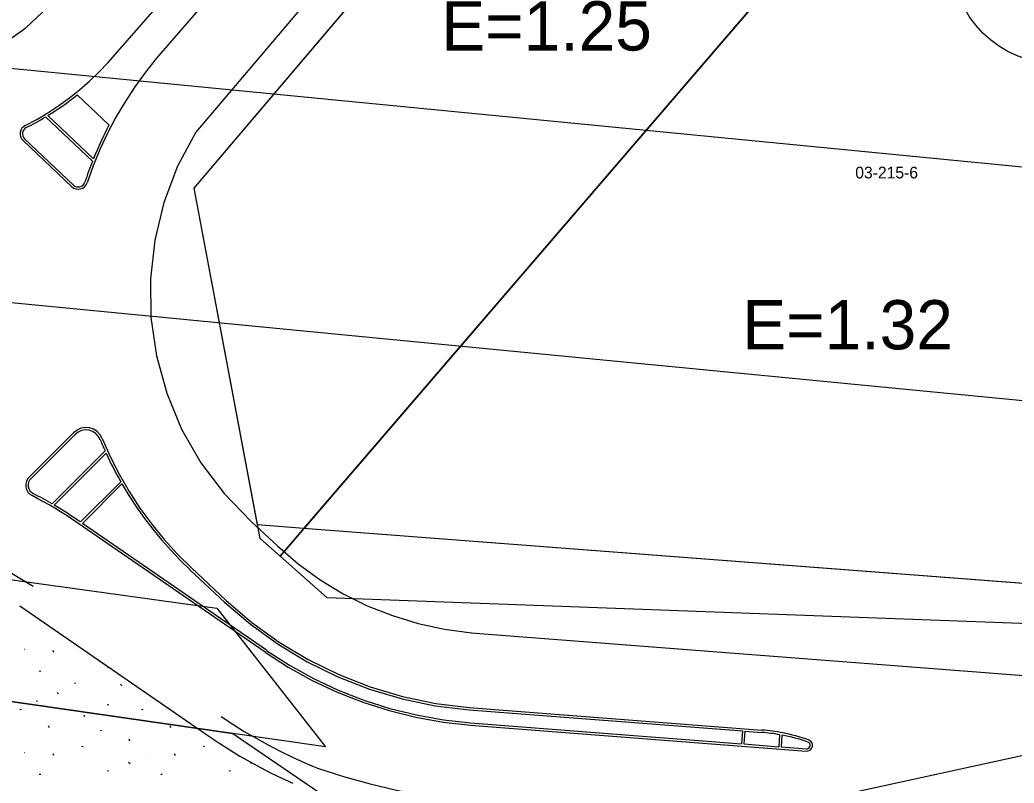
# Model space of a CAD drawing. Extents: x 413946 to 415528, y 4453939 to 4454944.
# Drawn here: x 414024.3 to 414109.1, y 4454005.1 to 4454070.2 of the extents above; entities that cross this region are included whole.
import ezdxf

# ---------------------------------------------------------------- set-up
doc = ezdxf.new("R2010")
doc.units = 0
for name, color, linetype in [('0_KADASTRO', 7, 'Continuous'), ('HAT_ENERJI_NAKIL_HAT', 7, 'Continuous'), ('KST_ENERJI_NAKIL_HAT', 7, 'Continuous'), ('Level 27', 7, 'Continuous'), ('Level 28', 7, 'Continuous'), ('Level 41', 7, 'Continuous'), ('Level 54', 7, 'Continuous'), ('Level 62', 7, 'Continuous'), ('SEMBOL', 7, 'Continuous'), ('SNR_FONKSIYON', 7, 'Continuous')]:
    doc.layers.add(name, color=color, linetype=linetype)

msp = doc.modelspace()

# ---------------------------------------------------------------- linework, layer by layer
at = {"layer": '0_KADASTRO'}
for points in [[(414039.197, 4454055.799), (414100.185, 4454127.686), (414120.384, 4454110.851), (414110.604, 4454098.965), (414046.509, 4454024.418), (414044.823, 4454025.915)], [(414046.509, 4454024.418), (414110.604, 4454098.965), (414117.89, 4454093.361), (414125.039, 4454088.029), (414131.844, 4454082.24), (414139.712, 4454075.76), (414126.173, 4454061.05), (414125.868, 4454018.061), (414050.524, 4454020.857)], [(413968.986, 4453998.222), (413990.811, 4454016.726), (414042.478, 4454009.285), (414051.157, 4454003.364), (414052.165, 4453999.353), (413982.185, 4453984.673)], [(414089.465, 4454002.978), (414125.049, 4454010.738), (414209.295, 4454005.042), (414207.143, 4453995.272)]]:
    msp.add_lwpolyline(points, close=True, dxfattribs=at)
msp.add_lwpolyline([(413945.566, 4454032.748), (413969.27, 4454029.92), (414041.13, 4454019.96), (414050.4, 4454008.14), (414042.48, 4454009.29), (413990.81, 4454016.73), (413945.566, 4454023.221)], dxfattribs=at)
at = {"layer": 'HAT_ENERJI_NAKIL_HAT'}
msp.add_lwpolyline([(413945.566, 4454073.649), (414274.967, 4454041.537), (414463.131, 4453939.478)], dxfattribs=at)
at = {"layer": 'KST_ENERJI_NAKIL_HAT'}
msp.add_line((414182.559, 4454030.649), (414002.99, 4454048.002), dxfattribs=at)
at = {"layer": 'Level 27'}
for p, q in [((414048.54, 4454026.78), (414044.603, 4454027.082)), ((414125.888, 4454020.85), (414048.54, 4454026.78))]:
    msp.add_line(p, q, dxfattribs=at)
at = {"layer": 'Level 28'}
for p, q in [((414039.197, 4454055.799), (414100.185, 4454127.686)), ((414044.603, 4454027.082), (414039.197, 4454055.799)), ((414024.309, 4454020.17), (414040.528, 4454008.988)), ((414040.528, 4454008.988), (414041.37, 4454008.426)), ((414041.37, 4454008.426), (414042.224, 4454007.883)), ((414042.224, 4454007.883), (414043.09, 4454007.36)), ((414043.09, 4454007.36), (414043.969, 4454006.857)), ((414043.969, 4454006.857), (414044.858, 4454006.375)), ((414044.858, 4454006.375), (414045.759, 4454005.913)), ((414045.759, 4454005.913), (414046.67, 4454005.472)), ((414046.67, 4454005.472), (414047.591, 4454005.052))]:
    msp.add_line(p, q, dxfattribs=at)
at = {"layer": 'Level 41'}
for p, q in [((414024.695, 4454016.473), (414024.703, 4454016.471)), ((414024.695, 4454016.473), (414024.703, 4454016.471)), ((414027.215, 4454016.203), (414027.15, 4454016.365)), ((414027.215, 4454016.203), (414027.15, 4454016.365)), ((414025.974, 4454014.635), (414026.101, 4454014.611)), ((414025.974, 4454014.635), (414026.101, 4454014.611)), ((414031.794, 4454014.929), (414031.92, 4454014.905)), ((414031.794, 4454014.929), (414031.92, 4454014.905)), ((414028.974, 4454013.611), (414029.099, 4454013.586)), ((414028.974, 4454013.611), (414029.099, 4454013.586)), ((414033.007, 4454013.331), (414032.942, 4454013.493)), ((414033.007, 4454013.331), (414032.942, 4454013.493)), ((414027.499, 4454012.773), (414027.626, 4454012.673)), ((414027.499, 4454012.773), (414027.626, 4454012.673)), ((414025.704, 4454012.067), (414025.83, 4454012.044)), ((414025.704, 4454012.067), (414025.83, 4454012.044)), ((414031.767, 4454011.763), (414031.894, 4454011.74)), ((414031.767, 4454011.763), (414031.894, 4454011.74)), ((414024.328, 4454011.353), (414024.455, 4454011.329)), ((414024.328, 4454011.353), (414024.455, 4454011.329)), ((414029.864, 4454010.694), (414029.798, 4454010.856)), ((414029.864, 4454010.694), (414029.798, 4454010.856)), ((414034.696, 4454011.353), (414034.823, 4454011.329)), ((414034.696, 4454011.353), (414034.823, 4454011.329)), ((414026.833, 4454009.78), (414026.768, 4454009.943)), ((414026.833, 4454009.78), (414026.768, 4454009.943)), ((414031.183, 4454009.559), (414031.309, 4454009.536)), ((414031.183, 4454009.559), (414031.309, 4454009.536)), ((414037.201, 4454009.78), (414037.136, 4454009.943)), ((414037.201, 4454009.78), (414037.136, 4454009.943)), ((414033.705, 4454008.63), (414033.641, 4454008.792)), ((414033.705, 4454008.63), (414033.641, 4454008.792)), ((414024.695, 4454007.667), (414024.703, 4454007.665)), ((414024.695, 4454007.667), (414024.703, 4454007.665)), ((414027.215, 4454007.397), (414027.15, 4454007.559)), ((414027.215, 4454007.397), (414027.15, 4454007.559)), ((414029.579, 4454008.192), (414029.705, 4454008.167)), ((414029.579, 4454008.192), (414029.705, 4454008.167)), ((414035.063, 4454007.667), (414035.071, 4454007.665)), ((414035.063, 4454007.667), (414035.071, 4454007.665)), ((414037.583, 4454007.397), (414037.518, 4454007.559)), ((414037.583, 4454007.397), (414037.518, 4454007.559)), ((414039.947, 4454008.192), (414040.073, 4454008.167)), ((414039.947, 4454008.192), (414040.073, 4454008.167)), ((414033.588, 4454006.828), (414033.715, 4454006.729)), ((414033.588, 4454006.828), (414033.715, 4454006.729)), ((414043.956, 4454006.828), (414044.083, 4454006.729)), ((414043.956, 4454006.828), (414044.083, 4454006.729)), ((414025.974, 4454005.829), (414026.101, 4454005.805)), ((414025.974, 4454005.829), (414026.101, 4454005.805)), ((414031.794, 4454006.123), (414031.92, 4454006.099)), ((414031.794, 4454006.123), (414031.92, 4454006.099)), ((414036.342, 4454005.829), (414036.469, 4454005.805)), ((414036.342, 4454005.829), (414036.469, 4454005.805)), ((414042.162, 4454006.123), (414042.288, 4454006.099)), ((414042.162, 4454006.123), (414042.288, 4454006.099))]:
    msp.add_line(p, q, dxfattribs=at)
at = {"layer": 'Level 54'}
for points in [[(414100.185, 4454127.686), (414120.384, 4454110.851), (414110.604, 4454098.965), (414048.54, 4454026.78), (414044.603, 4454027.082), (414039.197, 4454055.799)], [(414048.54, 4454026.78), (414110.604, 4454098.965), (414117.89, 4454093.361), (414125.039, 4454088.029), (414131.844, 4454082.24), (414139.712, 4454075.76), (414126.173, 4454061.05), (414125.888, 4454020.85)]]:
    msp.add_lwpolyline(points, close=True, dxfattribs=at)
at = {"layer": 'Level 62'}
for p, q in [((414031.815, 4454066.49), (414054.105, 4454091.944)), ((414056.619, 4454090.861), (414035.987, 4454066.876)), ((414029.196, 4454063.748), (414031.924, 4454061.169)), ((414026.518, 4454061.879), (414030.515, 4454058.102)), ((414026.698, 4454061.989), (414030.595, 4454058.302)), ((414028.746, 4454055.923), (414024.589, 4454059.85)), ((414024.719, 4454060), (414028.886, 4454056.063)), ((414025.13, 4454031.178), (414028.907, 4454034.945)), ((414025.27, 4454031.038), (414029.047, 4454034.795)), ((414027.059, 4454028.869), (414031.585, 4454033.386)), ((414027.238, 4454028.769), (414031.675, 4454033.186)), ((414029.477, 4454027.33), (414032.924, 4454030.758)), ((414029.647, 4454027.21), (414033.024, 4454030.578)), ((414045.235, 4454016.209), (414029.177, 4454027.29)), ((414045.345, 4454016.378), (414029.647, 4454027.21)), ((414044.055, 4454027.374), (414046.323, 4454025.256)), ((414038.83, 4454023.253), (414041.788, 4454020.495)), ((414038.97, 4454023.403), (414041.928, 4454020.635)), ((414062.831, 4454017.881), (414160.323, 4454010.319)), ((414062.642, 4454011.312), (414085.955, 4454009.503)), ((414062.652, 4454011.512), (414087.624, 4454009.573)), ((414062.752, 4454010.003), (414091.401, 4454007.775)), ((414062.772, 4454010.203), (414085.865, 4454008.404)), ((414085.955, 4454009.503), (414085.865, 4454008.404)), ((414086.155, 4454009.483), (414086.065, 4454008.394)), ((414086.155, 4454009.483), (414087.614, 4454009.374)), ((414089.133, 4454009.184), (414089.063, 4454008.154)), ((414089.333, 4454009.144), (414089.253, 4454008.144)), ((414086.065, 4454008.394), (414089.063, 4454008.154)), ((414089.253, 4454008.144), (414091.411, 4454007.975))]:
    msp.add_line(p, q, dxfattribs=at)
for points in [[(414083.833, 4454113.043), (414039.324, 4454060.586)], [(414002.062, 4454070.557), (414003.955, 4454068.931), (414006.066, 4454067.6), (414008.35, 4454066.592), (414010.756, 4454065.93), (414013.233, 4454065.628), (414015.728, 4454065.692), (414018.187, 4454066.121), (414020.556, 4454066.906), (414022.785, 4454068.029), (414024.825, 4454069.466), (414026.632, 4454071.187)], [(414035.987, 4454066.876), (414035.029, 4454065.683), (414034.129, 4454064.446), (414033.29, 4454063.167), (414032.512, 4454061.849), (414031.799, 4454060.496), (414031.15, 4454059.11), (414030.569, 4454057.695), (414030.057, 4454056.253)], [(414024.777, 4454061.148), (414025.758, 4454061.668), (414026.714, 4454062.233), (414027.644, 4454062.841), (414028.544, 4454063.492), (414029.413, 4454064.184), (414030.249, 4454064.915), (414031.05, 4454065.684), (414031.815, 4454066.49)], [(414026.693, 4454061.985), (414027.018, 4454062.188), (414027.339, 4454062.395), (414027.657, 4454062.608), (414027.972, 4454062.826), (414028.283, 4454063.049), (414028.59, 4454063.277), (414028.894, 4454063.509), (414029.194, 4454063.747)], [(414024.866, 4454060.97), (414025.076, 4454061.076), (414025.285, 4454061.185), (414025.493, 4454061.295), (414025.7, 4454061.407), (414025.906, 4454061.522), (414026.11, 4454061.638), (414026.314, 4454061.757), (414026.516, 4454061.877)], [(414024.777, 4454061.149), (414024.617, 4454061.043), (414024.487, 4454060.902), (414024.394, 4454060.735), (414024.343, 4454060.55), (414024.338, 4454060.359), (414024.379, 4454060.172), (414024.463, 4454059.999), (414024.585, 4454059.852)], [(414024.866, 4454060.97), (414024.746, 4454060.891), (414024.649, 4454060.785), (414024.579, 4454060.66), (414024.541, 4454060.521), (414024.537, 4454060.377), (414024.568, 4454060.237), (414024.631, 4454060.108), (414024.723, 4454059.998)], [(414031.92, 4454061.173), (414031.739, 4454060.822), (414031.562, 4454060.468), (414031.389, 4454060.112), (414031.221, 4454059.754), (414031.058, 4454059.394), (414030.899, 4454059.032), (414030.744, 4454058.668), (414030.594, 4454058.303)], [(414039.324, 4454060.586), (414037.77, 4454057.667), (414036.595, 4454054.576), (414035.818, 4454051.362), (414035.452, 4454048.075), (414035.503, 4454044.769), (414035.969, 4454041.495), (414036.844, 4454038.306), (414038.113, 4454035.252), (414039.756, 4454032.383), (414041.747, 4454029.743), (414044.055, 4454027.374)], [(414030.514, 4454058.103), (414030.427, 4454057.882), (414030.342, 4454057.66), (414030.259, 4454057.437), (414030.177, 4454057.214), (414030.097, 4454056.99), (414030.019, 4454056.766), (414029.942, 4454056.541), (414029.867, 4454056.316)], [(414028.749, 4454055.922), (414028.91, 4454055.804), (414029.096, 4454055.729), (414029.295, 4454055.704), (414029.494, 4454055.728), (414029.68, 4454055.801), (414029.843, 4454055.918), (414029.971, 4454056.072), (414030.057, 4454056.253)], [(414028.886, 4454056.067), (414029.007, 4454055.978), (414029.147, 4454055.923), (414029.296, 4454055.903), (414029.445, 4454055.922), (414029.585, 4454055.977), (414029.706, 4454056.065), (414029.802, 4454056.18), (414029.867, 4454056.316)], [(414031.349, 4454034.447), (414031.169, 4454034.768), (414030.917, 4454035.034), (414030.607, 4454035.232), (414030.259, 4454035.348), (414029.893, 4454035.376), (414029.531, 4454035.314), (414029.194, 4454035.166), (414028.905, 4454034.941)], [(414031.164, 4454034.372), (414031.009, 4454034.649), (414030.79, 4454034.88), (414030.521, 4454035.052), (414030.219, 4454035.152), (414029.902, 4454035.176), (414029.588, 4454035.123), (414029.297, 4454034.994), (414029.046, 4454034.799)], [(414031.164, 4454034.372), (414031.216, 4454034.247), (414031.267, 4454034.123), (414031.32, 4454033.999), (414031.373, 4454033.876), (414031.426, 4454033.752), (414031.48, 4454033.629), (414031.534, 4454033.506), (414031.589, 4454033.384)], [(414031.349, 4454034.447), (414032.032, 4454032.901), (414032.797, 4454031.394), (414033.642, 4454029.93), (414034.564, 4454028.513), (414035.561, 4454027.148), (414036.63, 4454025.838), (414037.768, 4454024.588), (414038.971, 4454023.401)], [(414031.677, 4454033.19), (414031.821, 4454032.88), (414031.968, 4454032.572), (414032.119, 4454032.266), (414032.273, 4454031.961), (414032.43, 4454031.659), (414032.59, 4454031.357), (414032.753, 4454031.058), (414032.92, 4454030.76)], [(414025.128, 4454031.177), (414024.979, 4454030.994), (414024.877, 4454030.781), (414024.828, 4454030.549), (414024.835, 4454030.313), (414024.897, 4454030.085), (414025.011, 4454029.878), (414025.171, 4454029.704), (414025.367, 4454029.572)], [(414025.267, 4454031.034), (414025.148, 4454030.887), (414025.067, 4454030.717), (414025.027, 4454030.532), (414025.033, 4454030.343), (414025.083, 4454030.16), (414025.174, 4454029.995), (414025.301, 4454029.855), (414025.458, 4454029.749)], [(414033.023, 4454030.58), (414033.627, 4454029.575), (414034.268, 4454028.592), (414034.945, 4454027.634), (414035.657, 4454026.702), (414036.403, 4454025.797), (414037.182, 4454024.919), (414037.992, 4454024.072), (414038.834, 4454023.255)], [(414029.177, 4454027.29), (414028.718, 4454027.602), (414028.253, 4454027.906), (414027.783, 4454028.203), (414027.309, 4454028.492), (414026.83, 4454028.774), (414026.346, 4454029.047), (414025.859, 4454029.313), (414025.367, 4454029.572)], [(414027.06, 4454028.871), (414026.863, 4454028.985), (414026.664, 4454029.098), (414026.465, 4454029.21), (414026.265, 4454029.321), (414026.064, 4454029.43), (414025.863, 4454029.538), (414025.661, 4454029.644), (414025.458, 4454029.749)], [(414029.474, 4454027.327), (414029.201, 4454027.516), (414028.926, 4454027.703), (414028.649, 4454027.887), (414028.37, 4454028.068), (414028.09, 4454028.247), (414027.808, 4454028.423), (414027.524, 4454028.596), (414027.239, 4454028.766)], [(414025.447, 4454021.818), (414022.499, 4454023.595), (414019.354, 4454024.997), (414016.061, 4454026.002), (414012.669, 4454026.594), (414009.23, 4454026.766), (414005.796, 4454026.514), (414002.419, 4454025.842), (413999.151, 4454024.761), (413996.039, 4454023.286), (413993.133, 4454021.44)], [(414046.32, 4454025.256), (414048.065, 4454023.754), (414049.928, 4454022.403), (414051.897, 4454021.21), (414053.958, 4454020.185), (414056.097, 4454019.335), (414058.299, 4454018.664), (414060.549, 4454018.179), (414062.832, 4454017.882)], [(414041.788, 4454020.492), (414043.989, 4454018.601), (414046.341, 4454016.901), (414048.829, 4454015.406), (414051.433, 4454014.126), (414054.136, 4454013.069), (414056.918, 4454012.245), (414059.76, 4454011.657), (414062.642, 4454011.311)], [(414041.924, 4454020.638), (414044.112, 4454018.757), (414046.451, 4454017.068), (414048.924, 4454015.582), (414051.514, 4454014.309), (414054.201, 4454013.259), (414056.967, 4454012.438), (414059.793, 4454011.854), (414062.657, 4454011.51)], [(414045.232, 4454016.212), (414047.21, 4454014.941), (414049.267, 4454013.803), (414051.394, 4454012.803), (414053.583, 4454011.945), (414055.824, 4454011.233), (414058.106, 4454010.67), (414060.421, 4454010.258), (414062.757, 4454009.999)], [(414045.345, 4454016.377), (414047.312, 4454015.113), (414049.358, 4454013.981), (414051.473, 4454012.987), (414053.65, 4454012.133), (414055.878, 4454011.425), (414058.148, 4454010.865), (414060.449, 4454010.455), (414062.773, 4454010.198)], [(414041.502, 4454010.74), (414042.472, 4454010.09), (414043.46, 4454009.467), (414044.465, 4454008.872), (414045.486, 4454008.305), (414046.522, 4454007.766), (414047.573, 4454007.256), (414048.637, 4454006.776), (414049.714, 4454006.325)], [(414089.137, 4454009.18), (414088.948, 4454009.212), (414088.757, 4454009.242), (414088.567, 4454009.27), (414088.376, 4454009.295), (414088.185, 4454009.318), (414087.994, 4454009.339), (414087.802, 4454009.358), (414087.61, 4454009.374)], [(414089.391, 4454009.336), (414089.172, 4454009.377), (414088.952, 4454009.414), (414088.732, 4454009.448), (414088.512, 4454009.479), (414088.291, 4454009.507), (414088.069, 4454009.532), (414087.848, 4454009.554), (414087.626, 4454009.573)], [(414091.537, 4454008.558), (414091.266, 4454008.649), (414090.995, 4454008.734), (414090.721, 4454008.815), (414090.446, 4454008.891), (414090.17, 4454008.961), (414089.893, 4454009.027), (414089.614, 4454009.088), (414089.335, 4454009.144)], [(414091.602, 4454008.747), (414091.33, 4454008.838), (414091.057, 4454008.924), (414090.783, 4454009.005), (414090.507, 4454009.081), (414090.23, 4454009.153), (414089.951, 4454009.219), (414089.672, 4454009.28), (414089.391, 4454009.336)], [(414091.4, 4454007.777), (414091.579, 4454007.795), (414091.739, 4454007.875), (414091.861, 4454008.007), (414091.928, 4454008.173), (414091.932, 4454008.352), (414091.873, 4454008.522), (414091.758, 4454008.659), (414091.602, 4454008.747)], [(414091.416, 4454007.976), (414091.523, 4454007.987), (414091.619, 4454008.035), (414091.692, 4454008.114), (414091.732, 4454008.214), (414091.735, 4454008.321), (414091.7, 4454008.423), (414091.63, 4454008.505), (414091.537, 4454008.558)], [(414049.714, 4454006.325), (414051.94, 4454005.624), (414054.19, 4454005.001), (414056.46, 4454004.457), (414058.747, 4454003.993), (414061.049, 4454003.609), (414063.364, 4454003.305), (414065.687, 4454003.083), (414068.017, 4454002.942)]]:
    msp.add_lwpolyline(points, dxfattribs=at)
at = {"layer": 'SEMBOL'}
msp.add_circle((414112.833, 4454075.397), 9, dxfattribs=at)
at = {"layer": 'SNR_FONKSIYON'}
msp.add_line((414110.604, 4454098.965), (414048.54, 4454026.78), dxfattribs=at)

# ---------------------------------------------------------------- texts
at = {"layer": '0_KADASTRO'}
msp.add_text('03-215-6', height=1, dxfattribs=at).set_placement((414095.583, 4454056.628))
at = {"layer": 'SEMBOL'}
for s, p in [('E=1.25', (414060.275, 4454067.54)), ('E=1.32', (414085.953, 4454042.049))]:
    msp.add_text(s, height=4.2, dxfattribs=at).set_placement(p)

doc.saveas('drawing.dxf')
